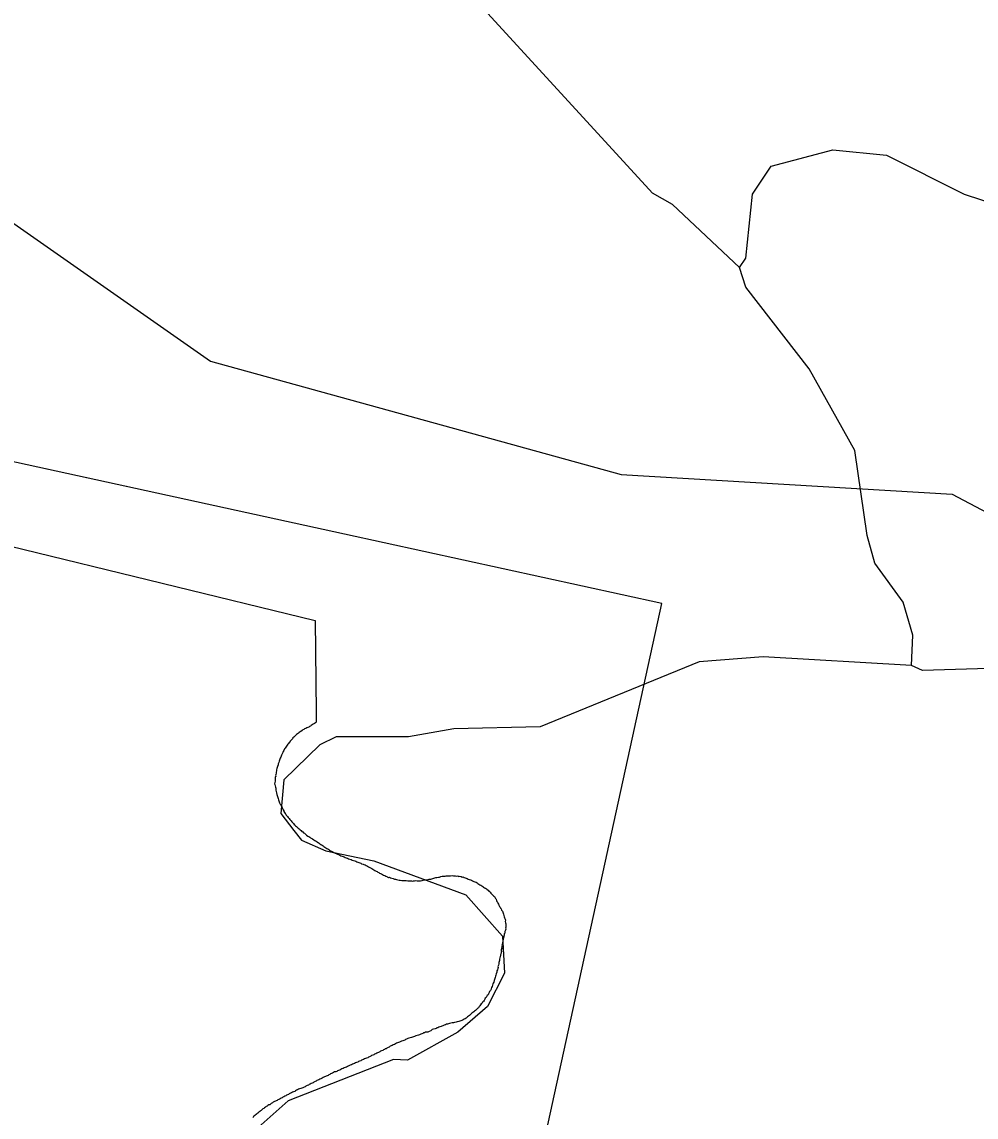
# Model space of a CAD drawing. Extents: x 347059 to 352153, y 6073752 to 6078601.
# Drawn here: x 350972.24 to 351006.47, y 6077433.86 to 6077473.16 of the extents above; entities that cross this region are included whole.
import ezdxf

# ---------------------------------------------------------------- set-up
doc = ezdxf.new("R2010")
doc.units = 0
doc.layers.add('Level 63', color=7, linetype='Continuous')

msp = doc.modelspace()

# ---------------------------------------------------------------- linework, layer by layer
at = {"layer": 'Level 63'}
for points in [[(350911.715, 6077470.541), (350834.23, 6077487.486), (350786.092, 6077267.358), (350947.058, 6077232.157), (350995.197, 6077452.285), (350934.008, 6077465.666)], [(350997.982, 6077464.346), (350995.581, 6077466.601), (350994.858, 6077467.009), (350988.297, 6077474.193), (350987.759, 6077476.443), (350988.043, 6077479.818), (350988.339, 6077481.1)], [(350946.696, 6077472.059), (350949.259, 6077472.921), (350953.289, 6077473.147), (350960.235, 6077473.054), (350962.658, 6077472.433), (350979.01, 6077460.982), (350993.737, 6077456.918), (351005.608, 6077456.211), (351013.713, 6077451.926), (351021.426, 6077451.783), (351031.67, 6077446.414), (351037.009, 6077445.475), (351051.936, 6077444.478), (351093.478, 6077437.753), (351124.351, 6077434.45), (351131.336, 6077434.307), (351142.031, 6077435.111), (351154.523, 6077436.827), (351166.276, 6077436.272), (351173.82, 6077434.302)], [(350997.982, 6077464.346), (350998.206, 6077464.682), (350998.446, 6077466.971), (350999.117, 6077467.979), (351001.328, 6077468.567), (351003.259, 6077468.372), (351006.041, 6077466.979), (351009.187, 6077465.95), (351012.237, 6077465.252), (351015.276, 6077465.191), (351019.933, 6077463.883), (351024.271, 6077463.297), (351026.051, 6077463.712), (351028.446, 6077464.686), (351036.589, 6077466.172), (351038.312, 6077466.139), (351041.833, 6077465.564), (351043.629, 6077465.749), (351045.101, 6077465.52), (351051.773, 6077463.597), (351054.835, 6077462.26), (351059.632, 6077460.98)], [(351004.16, 6077450.071), (351004.205, 6077451.157), (351003.852, 6077452.337), (351002.844, 6077453.736), (351002.558, 6077454.727), (351002.121, 6077457.782), (351000.485, 6077460.715), (350998.212, 6077463.635), (350997.982, 6077464.346)], [(350966.284, 6077455.696), (350982.766, 6077451.685)], [(350982.766, 6077451.685), (350982.798, 6077448.391)], [(351006.92, 6077449.954), (351004.547, 6077449.886), (351004.16, 6077450.071), (350998.832, 6077450.371), (350996.537, 6077450.203), (350990.835, 6077447.867), (350987.734, 6077447.799), (350986.106, 6077447.502), (350983.514, 6077447.506), (350982.933, 6077447.215), (350981.64, 6077445.967), (350981.534, 6077444.752), (350982.004, 6077444.148), (350982.279, 6077443.795), (350983.141, 6077443.415), (350984.87, 6077443.063), (350988.173, 6077441.833), (350989.489, 6077440.35), (350989.551, 6077439.023), (350988.947, 6077437.826), (350987.878, 6077436.913), (350986.07, 6077435.91), (350985.572, 6077435.927), (350981.795, 6077434.443), (350979.646, 6077432.528)], [(350982.798, 6077448.391), (350982.798, 6077448.053)], [(350982.798, 6077448.028), (350982.777, 6077448.01), (350982.736, 6077447.988), (350982.69, 6077447.962), (350982.662, 6077447.939), (350982.616, 6077447.913), (350982.592, 6077447.892), (350982.558, 6077447.877), (350982.531, 6077447.854), (350982.497, 6077447.838), (350982.462, 6077447.83), (350982.43, 6077447.807), (350982.385, 6077447.79), (350982.357, 6077447.768), (350982.326, 6077447.754), (350982.299, 6077447.731), (350982.248, 6077447.701), (350982.223, 6077447.68), (350982.192, 6077447.662), (350982.165, 6077447.639), (350982.135, 6077447.619), (350982.098, 6077447.587), (350982.073, 6077447.567), (350982.05, 6077447.543), (350982.021, 6077447.518), (350981.995, 6077447.493), (350981.968, 6077447.47), (350981.947, 6077447.435), (350981.924, 6077447.416), (350981.903, 6077447.381), (350981.868, 6077447.352), (350981.852, 6077447.321), (350981.827, 6077447.3), (350981.811, 6077447.269), (350981.781, 6077447.244), (350981.756, 6077447.203), (350981.738, 6077447.17), (350981.711, 6077447.131), (350981.692, 6077447.098), (350981.66, 6077447.071), (350981.644, 6077447.019), (350981.615, 6077446.978), (350981.601, 6077446.945), (350981.583, 6077446.896), (350981.558, 6077446.854), (350981.548, 6077446.811), (350981.536, 6077446.775), (350981.512, 6077446.738), (350981.495, 6077446.708), (350981.487, 6077446.667)], [(350982.798, 6077448.053), (350982.798, 6077448.028)], [(350981.487, 6077446.667), (350981.468, 6077446.629), (350981.461, 6077446.582), (350981.435, 6077446.542), (350981.431, 6077446.497), (350981.413, 6077446.448), (350981.405, 6077446.402), (350981.391, 6077446.374), (350981.382, 6077446.328), (350981.371, 6077446.281), (350981.368, 6077446.24), (350981.362, 6077446.197), (350981.356, 6077446.154), (350981.344, 6077446.118), (350981.347, 6077446.083), (350981.333, 6077446.054), (350981.33, 6077446.009), (350981.325, 6077445.958), (350981.324, 6077445.919), (350981.313, 6077445.867), (350981.311, 6077445.824), (350981.322, 6077445.791), (350981.331, 6077445.751), (350981.34, 6077445.695), (350981.348, 6077445.66), (350981.357, 6077445.629), (350981.349, 6077445.588), (350981.364, 6077445.546), (350981.373, 6077445.494), (350981.387, 6077445.438), (350981.4, 6077445.402), (350981.41, 6077445.364), (350981.428, 6077445.324), (350981.434, 6077445.291), (350981.447, 6077445.251), (350981.464, 6077445.21), (350981.475, 6077445.177), (350981.49, 6077445.139), (350981.509, 6077445.091), (350981.532, 6077445.064), (350981.543, 6077445.031), (350981.562, 6077445.009), (350981.579, 6077444.968), (350981.59, 6077444.93), (350981.611, 6077444.885), (350981.634, 6077444.857), (350981.643, 6077444.827), (350981.661, 6077444.791), (350981.688, 6077444.758), (350981.713, 6077444.729), (350981.728, 6077444.695), (350981.747, 6077444.673)], [(350981.747, 6077444.673), (350981.772, 6077444.643), (350981.799, 6077444.611), (350981.827, 6077444.579), (350981.856, 6077444.544), (350981.877, 6077444.519), (350981.9, 6077444.492), (350981.925, 6077444.462), (350981.952, 6077444.43), (350981.986, 6077444.399), (350982.013, 6077444.367), (350982.046, 6077444.339), (350982.064, 6077444.317), (350982.092, 6077444.284), (350982.133, 6077444.255), (350982.158, 6077444.226), (350982.195, 6077444.202), (350982.224, 6077444.167), (350982.261, 6077444.143), (350982.289, 6077444.111), (350982.319, 6077444.094), (350982.342, 6077444.067), (350982.378, 6077444.05), (350982.401, 6077444.023), (350982.434, 6077444.004), (350982.455, 6077443.979), (350982.502, 6077443.943), (350982.538, 6077443.926), (350982.575, 6077443.907), (350982.6, 6077443.877), (350982.64, 6077443.86), (350982.673, 6077443.841), (350982.721, 6077443.809), (350982.754, 6077443.79), (350982.795, 6077443.761), (350982.839, 6077443.734), (350982.88, 6077443.706), (350982.911, 6077443.689), (350982.93, 6077443.667), (350982.972, 6077443.643), (350983.011, 6077443.621), (350983.046, 6077443.599), (350983.073, 6077443.567), (350983.111, 6077443.543), (350983.148, 6077443.524), (350983.186, 6077443.504), (350983.221, 6077443.483), (350983.251, 6077443.467), (350983.276, 6077443.437), (350983.312, 6077443.42)], [(350983.312, 6077443.42), (350983.347, 6077443.399), (350983.396, 6077443.385), (350983.434, 6077443.361), (350983.479, 6077443.332), (350983.515, 6077443.315), (350983.564, 6077443.302), (350983.604, 6077443.28), (350983.648, 6077443.262), (350983.681, 6077443.243), (350983.738, 6077443.231), (350983.773, 6077443.215), (350983.805, 6077443.203), (350983.84, 6077443.181), (350983.875, 6077443.16), (350983.92, 6077443.151), (350983.962, 6077443.132), (350984.011, 6077443.114), (350984.061, 6077443.105), (350984.094, 6077443.086), (350984.137, 6077443.075), (350984.19, 6077443.057), (350984.221, 6077443.04), (350984.254, 6077443.021), (350984.3, 6077443.013), (350984.332, 6077442.994), (350984.361, 6077442.98), (350984.397, 6077442.968), (350984.43, 6077442.953), (350984.482, 6077442.942), (350984.515, 6077442.923), (350984.558, 6077442.912), (350984.597, 6077442.886), (350984.643, 6077442.861), (350984.681, 6077442.842), (350984.721, 6077442.82), (350984.751, 6077442.804), (350984.791, 6077442.782), (350984.831, 6077442.76), (350984.87, 6077442.738), (350984.91, 6077442.716), (350984.951, 6077442.692), (350984.982, 6077442.676), (350985.017, 6077442.654), (350985.053, 6077442.637), (350985.074, 6077442.613), (350985.107, 6077442.598), (350985.138, 6077442.586), (350985.178, 6077442.565), (350985.217, 6077442.543), (350985.264, 6077442.527), (350985.301, 6077442.503)], [(350985.301, 6077442.503), (350985.353, 6077442.483), (350985.395, 6077442.463), (350985.43, 6077442.467), (350985.467, 6077442.448), (350985.512, 6077442.43), (350985.566, 6077442.421), (350985.608, 6077442.401), (350985.648, 6077442.404), (350985.683, 6077442.388), (350985.728, 6077442.375), (350985.773, 6077442.361), (350985.817, 6077442.36), (350985.869, 6077442.358), (350985.917, 6077442.356), (350985.979, 6077442.348), (350986.023, 6077442.347), (350986.087, 6077442.341), (350986.138, 6077442.346), (350986.176, 6077442.336), (350986.214, 6077442.346), (350986.252, 6077442.332), (350986.287, 6077442.34), (350986.328, 6077442.337), (350986.37, 6077442.347), (350986.425, 6077442.342), (350986.494, 6077442.341), (350986.545, 6077442.346), (350986.601, 6077442.355), (350986.639, 6077442.37), (350986.702, 6077442.371), (350986.739, 6077442.377), (350986.78, 6077442.374), (350986.823, 6077442.388), (350986.856, 6077442.395), (350986.912, 6077442.404), (350986.947, 6077442.412), (350986.982, 6077442.421), (350987.023, 6077442.433), (350987.056, 6077442.444), (350987.089, 6077442.455), (350987.124, 6077442.464), (350987.184, 6077442.468), (350987.22, 6077442.476), (350987.267, 6077442.495), (350987.323, 6077442.504), (350987.37, 6077442.505), (350987.425, 6077442.509), (350987.461, 6077442.522), (350987.513, 6077442.515)], [(350987.513, 6077442.515), (350987.569, 6077442.52), (350987.617, 6077442.522), (350987.673, 6077442.527), (350987.73, 6077442.52), (350987.801, 6077442.516), (350987.844, 6077442.51), (350987.879, 6077442.514), (350987.91, 6077442.497), (350987.954, 6077442.505), (350987.995, 6077442.492), (350988.035, 6077442.475), (350988.074, 6077442.478), (350988.107, 6077442.46), (350988.143, 6077442.443), (350988.183, 6077442.435), (350988.217, 6077442.42), (350988.254, 6077442.401), (350988.292, 6077442.386), (350988.337, 6077442.378), (350988.371, 6077442.363), (350988.406, 6077442.346), (350988.452, 6077442.317), (350988.492, 6077442.3), (350988.539, 6077442.289), (350988.575, 6077442.272), (350988.596, 6077442.247), (350988.635, 6077442.225), (350988.672, 6077442.202), (350988.708, 6077442.185), (350988.745, 6077442.161), (350988.78, 6077442.139), (350988.799, 6077442.117), (350988.838, 6077442.091), (350988.869, 6077442.074), (350988.904, 6077442.057), (350988.931, 6077442.025), (350988.966, 6077442.004), (350988.991, 6077441.974), (350989.02, 6077441.955), (350989.043, 6077441.928), (350989.07, 6077441.896), (350989.095, 6077441.866), (350989.13, 6077441.84), (350989.161, 6077441.803), (350989.191, 6077441.773), (350989.209, 6077441.75), (350989.231, 6077441.705), (350989.252, 6077441.68), (350989.269, 6077441.635), (350989.28, 6077441.602), (350989.303, 6077441.574)], [(350989.303, 6077441.574), (350989.318, 6077441.536), (350989.343, 6077441.506), (350989.356, 6077441.471), (350989.377, 6077441.425), (350989.405, 6077441.393), (350989.413, 6077441.358), (350989.434, 6077441.333), (350989.451, 6077441.288), (350989.478, 6077441.256), (350989.493, 6077441.217), (350989.504, 6077441.184), (350989.519, 6077441.142), (350989.531, 6077441.097), (350989.546, 6077441.054), (350989.559, 6077441.014), (350989.576, 6077440.969), (350989.59, 6077440.926), (350989.584, 6077440.883), (350989.589, 6077440.832), (350989.6, 6077440.794), (350989.597, 6077440.732), (350989.601, 6077440.677), (350989.589, 6077440.646), (350989.598, 6077440.61), (350989.594, 6077440.569), (350989.568, 6077440.525), (350989.562, 6077440.466), (350989.548, 6077440.433), (350989.545, 6077440.392), (350989.526, 6077440.359), (350989.534, 6077440.324), (350989.52, 6077440.29), (350989.504, 6077440.243), (350989.498, 6077440.175), (350989.482, 6077440.123), (350989.472, 6077440.06), (350989.456, 6077440.024), (350989.469, 6077439.989), (350989.447, 6077439.949), (350989.455, 6077439.914), (350989.441, 6077439.881), (350989.435, 6077439.838), (350989.443, 6077439.802), (350989.432, 6077439.771), (350989.42, 6077439.715), (350989.406, 6077439.686), (350989.415, 6077439.655), (350989.396, 6077439.622), (350989.392, 6077439.577), (350989.378, 6077439.527), (350989.372, 6077439.484), (350989.358, 6077439.451), (350989.35, 6077439.405), (350989.348, 6077439.362), (350989.335, 6077439.312), (350989.319, 6077439.261), (350989.328, 6077439.23), (350989.313, 6077439.197), (350989.3, 6077439.143), (350989.285, 6077439.11), (350989.279, 6077439.062), (350989.262, 6077439.006), (350989.244, 6077438.952), (350989.23, 6077438.919), (350989.226, 6077438.873), (350989.207, 6077438.84), (350989.199, 6077438.8), (350989.186, 6077438.759), (350989.168, 6077438.706), (350989.153, 6077438.672), (350989.137, 6077438.642), (350989.128, 6077438.592), (350989.108, 6077438.55), (350989.086, 6077438.51), (350989.077, 6077438.465)], [(350989.077, 6077438.465), (350989.075, 6077438.458), (350989.048, 6077438.41), (350989.019, 6077438.369), (350989, 6077438.336), (350988.987, 6077438.286), (350988.965, 6077438.251), (350988.933, 6077438.224), (350988.904, 6077438.183), (350988.892, 6077438.152), (350988.865, 6077438.129), (350988.846, 6077438.091), (350988.821, 6077438.05), (350988.8, 6077438.015), (350988.795, 6077438.011), (350988.77, 6077437.99), (350988.756, 6077437.957), (350988.721, 6077437.927), (350988.697, 6077437.886), (350988.675, 6077437.851), (350988.648, 6077437.828), (350988.622, 6077437.789), (350988.594, 6077437.766), (350988.564, 6077437.732), (350988.539, 6077437.711), (350988.514, 6077437.69), (350988.482, 6077437.663), (350988.457, 6077437.642), (350988.421, 6077437.62), (350988.388, 6077437.593), (350988.354, 6077437.563), (350988.324, 6077437.538), (350988.294, 6077437.513), (350988.267, 6077437.49), (350988.232, 6077437.456), (350988.195, 6077437.425), (350988.189, 6077437.421), (350988.177, 6077437.416), (350988.15, 6077437.393), (350988.107, 6077437.374), (350988.077, 6077437.349), (350988.029, 6077437.326), (350987.991, 6077437.315), (350987.949, 6077437.3), (350987.915, 6077437.289), (350987.862, 6077437.283), (350987.824, 6077437.272), (350987.763, 6077437.263), (350987.723, 6077437.251), (350987.675, 6077437.248)], [(350987.675, 6077437.248), (350987.632, 6077437.233), (350987.581, 6077437.224), (350987.543, 6077437.214), (350987.505, 6077437.203), (350987.472, 6077437.192), (350987.434, 6077437.177), (350987.396, 6077437.162), (350987.347, 6077437.134), (350987.312, 6077437.125), (350987.279, 6077437.119), (350987.234, 6077437.102), (350987.196, 6077437.087), (350987.158, 6077437.072), (350987.122, 6077437.064), (350987.1, 6077437.045), (350987.064, 6077437.032), (350987.006, 6077437.021), (350986.958, 6077437.002), (350986.911, 6077436.962), (350986.851, 6077436.933), (350986.81, 6077436.916), (350986.771, 6077436.908), (350986.722, 6077436.905), (350986.684, 6077436.89), (350986.649, 6077436.881), (350986.621, 6077436.858), (350986.588, 6077436.848), (350986.555, 6077436.837), (350986.509, 6077436.815), (350986.474, 6077436.807), (350986.42, 6077436.795), (350986.37, 6077436.774), (350986.329, 6077436.757), (350986.289, 6077436.745), (350986.256, 6077436.734), (350986.214, 6077436.724), (350986.174, 6077436.711), (350986.128, 6077436.69), (350986.091, 6077436.684), (350986.04, 6077436.663), (350986.005, 6077436.65), (350985.977, 6077436.627), (350985.939, 6077436.612), (350985.904, 6077436.598), (350985.861, 6077436.588), (350985.816, 6077436.567), (350985.783, 6077436.556), (350985.758, 6077436.535), (350985.72, 6077436.525), (350985.682, 6077436.514), (350985.65, 6077436.487)], [(350985.65, 6077436.487), (350985.605, 6077436.47), (350985.558, 6077436.456), (350985.53, 6077436.433), (350985.49, 6077436.416), (350985.45, 6077436.403), (350985.417, 6077436.376), (350985.377, 6077436.359), (350985.334, 6077436.34), (350985.306, 6077436.317), (350985.271, 6077436.308), (350985.249, 6077436.289), (350985.215, 6077436.278), (350985.186, 6077436.253), (350985.145, 6077436.241), (350985.107, 6077436.226), (350985.08, 6077436.203), (350985.037, 6077436.183), (350985.002, 6077436.175), (350984.974, 6077436.152), (350984.939, 6077436.139), (350984.894, 6077436.122), (350984.866, 6077436.099), (350984.831, 6077436.086), (350984.788, 6077436.072), (350984.756, 6077436.044), (350984.713, 6077436.025), (350984.672, 6077436.012), (350984.648, 6077435.992), (350984.61, 6077435.981), (350984.567, 6077435.966), (350984.529, 6077435.951), (350984.499, 6077435.926), (350984.464, 6077435.918), (350984.426, 6077435.907), (350984.399, 6077435.884), (350984.359, 6077435.872), (350984.319, 6077435.864), (350984.289, 6077435.839), (350984.249, 6077435.826), (350984.207, 6077435.816), (350984.177, 6077435.791), (350984.139, 6077435.776), (350984.101, 6077435.765), (350984.069, 6077435.738), (350984.023, 6077435.721), (350983.973, 6077435.7), (350983.928, 6077435.679), (350983.885, 6077435.66), (350983.842, 6077435.645)], [(350983.842, 6077435.645), (350983.804, 6077435.63), (350983.763, 6077435.613), (350983.72, 6077435.593), (350983.679, 6077435.576), (350983.647, 6077435.549), (350983.605, 6077435.539), (350983.567, 6077435.528), (350983.537, 6077435.503), (350983.5, 6077435.493), (350983.462, 6077435.482), (350983.416, 6077435.461), (350983.384, 6077435.434), (350983.351, 6077435.427), (350983.316, 6077435.414), (350983.288, 6077435.391), (350983.251, 6077435.381), (350983.226, 6077435.36), (350983.193, 6077435.349), (350983.159, 6077435.338), (350983.137, 6077435.319), (350983.094, 6077435.305), (350983.051, 6077435.285), (350983.017, 6077435.256), (350982.969, 6077435.237), (350982.931, 6077435.222), (350982.89, 6077435.205), (350982.865, 6077435.184), (350982.826, 6077435.176), (350982.798, 6077435.153), (350982.758, 6077435.136), (350982.719, 6077435.121), (350982.692, 6077435.098), (350982.654, 6077435.083), (350982.616, 6077435.068), (350982.589, 6077435.045), (350982.553, 6077435.036), (350982.521, 6077435.009), (350982.481, 6077434.996), (350982.433, 6077434.973), (350982.41, 6077434.954), (350982.365, 6077434.933), (350982.322, 6077434.918), (350982.287, 6077434.905), (350982.244, 6077434.89), (350982.204, 6077434.878), (350982.163, 6077434.861), (350982.136, 6077434.838), (350982.1, 6077434.825), (350982.062, 6077434.81), (350982.032, 6077434.785), (350981.99, 6077434.774)], [(350981.99, 6077434.774), (350981.952, 6077434.759), (350981.919, 6077434.732), (350981.877, 6077434.717), (350981.836, 6077434.7), (350981.809, 6077434.677), (350981.776, 6077434.666), (350981.738, 6077434.651), (350981.713, 6077434.63), (350981.673, 6077434.618), (350981.643, 6077434.593), (350981.607, 6077434.58), (350981.58, 6077434.557), (350981.547, 6077434.546), (350981.512, 6077434.517), (350981.462, 6077434.496), (350981.424, 6077434.481), (350981.401, 6077434.462), (350981.366, 6077434.453), (350981.339, 6077434.43), (350981.306, 6077434.419), (350981.262, 6077434.4), (350981.233, 6077434.375), (350981.19, 6077434.356), (350981.162, 6077434.333), (350981.133, 6077434.308), (350981.097, 6077434.299), (350981.07, 6077434.276), (350981.043, 6077434.253), (350981.009, 6077434.243), (350980.98, 6077434.218), (350980.952, 6077434.195), (350980.923, 6077434.17), (350980.887, 6077434.156), (350980.862, 6077434.136), (350980.825, 6077434.104), (350980.8, 6077434.083), (350980.775, 6077434.063), (350980.741, 6077434.038), (350980.706, 6077434.009), (350980.676, 6077433.984), (350980.647, 6077433.959), (350980.614, 6077433.932), (350980.587, 6077433.909), (350980.557, 6077433.884), (350980.526, 6077433.84)]]:
    msp.add_lwpolyline(points, dxfattribs=at)

doc.saveas('drawing.dxf')
